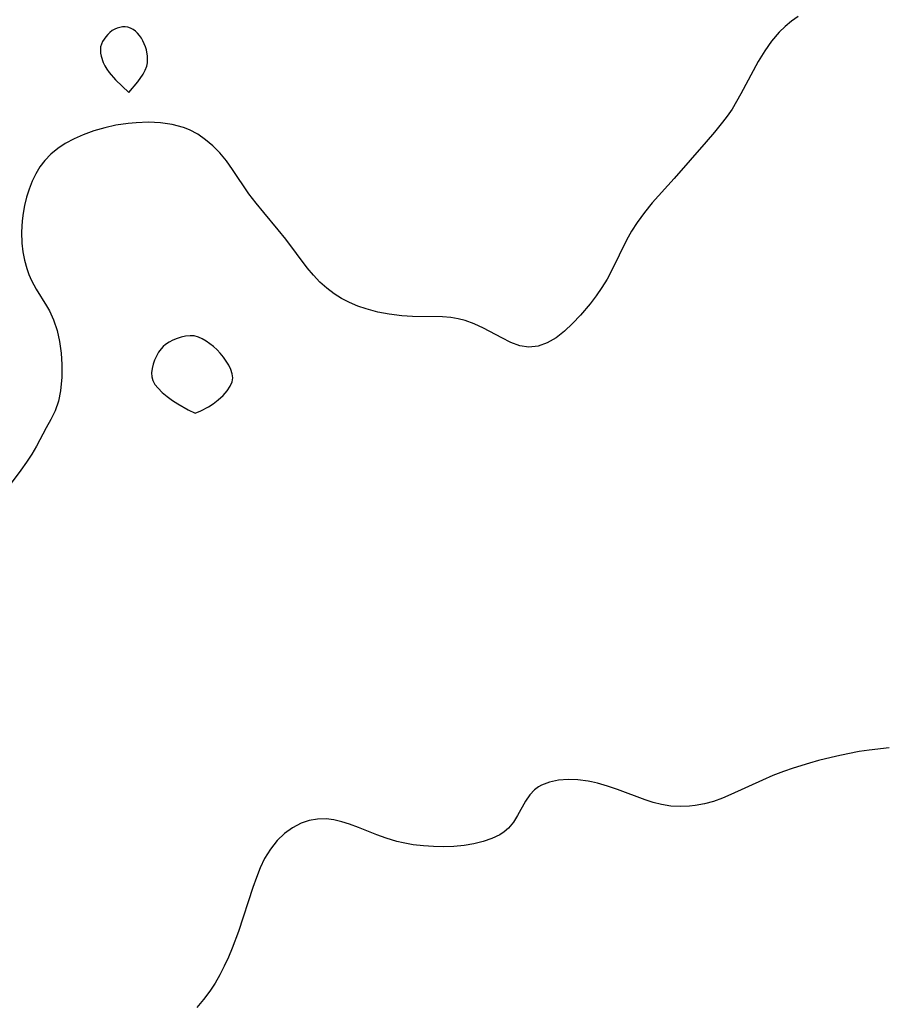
# Model space of a CAD drawing. Header units: metres. Extents: x 1073367 to 1082519, y 1569854 to 1574957.
# Tile 300 of 656: x 1077182 to 1077313, y 1572519 to 1572668. Entities that reach past the tile are written whole.
import ezdxf

# ---------------------------------------------------------------- set-up
doc = ezdxf.new("R2010")
doc.units = ezdxf.units.M
doc.layers.add('CGG_CurvaNivelLidar_v1', color=253, linetype='Continuous', lineweight=30)

msp = doc.modelspace()

# ---------------------------------------------------------------- linework, layer by layer
at = {"layer": 'CGG_CurvaNivelLidar_v1'}
for p, q in [((1077298.3877, 1572667.4355, 70), (1077297.42, 1572666.6398, 70)), ((1077299.4008, 1572668.1595, 70), (1077298.3877, 1572667.4355, 70)), ((1077195.6267, 1572665.7449, 70), (1077195.3025, 1572665.4385, 70)), ((1077195.9804, 1572666.0106, 70), (1077195.6267, 1572665.7449, 70)), ((1077196.3513, 1572666.2204, 70), (1077195.9804, 1572666.0106, 70)), ((1077196.742, 1572666.3839, 70), (1077196.3513, 1572666.2204, 70)), ((1077197.144, 1572666.5018, 70), (1077196.742, 1572666.3839, 70)), ((1077197.5497, 1572666.5712, 70), (1077197.144, 1572666.5018, 70)), ((1077197.9521, 1572666.5851, 70), (1077197.5497, 1572666.5712, 70)), ((1077198.3438, 1572666.5324, 70), (1077197.9521, 1572666.5851, 70)), ((1077198.7397, 1572666.3942, 70), (1077198.3438, 1572666.5324, 70)), ((1077199.1157, 1572666.1845, 70), (1077198.7397, 1572666.3942, 70)), ((1077199.4711, 1572665.9186, 70), (1077199.1157, 1572666.1845, 70)), ((1077199.8034, 1572665.6073, 70), (1077199.4711, 1572665.9186, 70)), ((1077296.5117, 1572665.7685, 70), (1077295.367, 1572664.4321, 70)), ((1077297.42, 1572666.6398, 70), (1077296.5117, 1572665.7685, 70)), ((1077194.5243, 1572664.3602, 70), (1077194.3501, 1572663.9643, 70)), ((1077194.7469, 1572664.7402, 70), (1077194.5243, 1572664.3602, 70)), ((1077195.0082, 1572665.1013, 70), (1077194.7469, 1572664.7402, 70)), ((1077195.3025, 1572665.4385, 70), (1077195.0082, 1572665.1013, 70)), ((1077200.1083, 1572665.2571, 70), (1077199.8034, 1572665.6073, 70)), ((1077200.379, 1572664.8751, 70), (1077200.1083, 1572665.2571, 70)), ((1077200.6182, 1572664.4662, 70), (1077200.379, 1572664.8751, 70)), ((1077200.9973, 1572663.5896, 70), (1077200.6182, 1572664.4662, 70)), ((1077295.367, 1572664.4321, 70), (1077294.3405, 1572662.9762, 70)), ((1077194.2379, 1572663.554, 70), (1077194.1994, 1572663.0925, 70)), ((1077194.1994, 1572663.0925, 70), (1077194.2342, 1572662.6203, 70)), ((1077194.3501, 1572663.9643, 70), (1077194.2379, 1572663.554, 70)), ((1077201.1332, 1572663.1152, 70), (1077200.9973, 1572663.5896, 70)), ((1077201.2907, 1572662.1435, 70), (1077201.1332, 1572663.1152, 70)), ((1077294.3405, 1572662.9762, 70), (1077293.3813, 1572661.3855, 70)), ((1077194.2342, 1572662.6203, 70), (1077194.3262, 1572662.1425, 70)), ((1077194.3262, 1572662.1425, 70), (1077194.6407, 1572661.1887, 70)), ((1077201.2896, 1572661.1741, 70), (1077201.3126, 1572661.6562, 70)), ((1077201.3126, 1572661.6562, 70), (1077201.2907, 1572662.1435, 70)), ((1077293.3813, 1572661.3855, 70), (1077290.7681, 1572656.4735, 70)), ((1077194.6407, 1572661.1887, 70), (1077194.8547, 1572660.7216, 70)), ((1077194.8547, 1572660.7216, 70), (1077195.1458, 1572660.2284, 70)), ((1077195.1458, 1572660.2284, 70), (1077195.5382, 1572659.6948, 70)), ((1077200.6257, 1572659.4726, 70), (1077200.9519, 1572660.0757, 70)), ((1077200.9519, 1572660.0757, 70), (1077201.1832, 1572660.6617, 70)), ((1077201.1832, 1572660.6617, 70), (1077201.2896, 1572661.1741, 70)), ((1077195.5382, 1572659.6948, 70), (1077196.495, 1572658.6187, 70)), ((1077196.495, 1572658.6187, 70), (1077197.4712, 1572657.6576, 70)), ((1077199.826, 1572658.3062, 70), (1077200.6257, 1572659.4726, 70)), ((1077197.4712, 1572657.6576, 70), (1077198.5, 1572656.705, 70)), ((1077198.5, 1572656.705, 70), (1077199.826, 1572658.3062, 70)), ((1077290.7681, 1572656.4735, 70), (1077290.1163, 1572655.32, 70)), ((1077289.423, 1572654.1936, 70), (1077288.7057, 1572653.1473, 70)), ((1077290.1163, 1572655.32, 70), (1077289.423, 1572654.1936, 70)), ((1077288.7057, 1572653.1473, 70), (1077287.9837, 1572652.1965, 70)), ((1077193.219, 1572650.9039, 70), (1077191.6179, 1572650.3313, 70)), ((1077194.8678, 1572651.3737, 70), (1077193.219, 1572650.9039, 70)), ((1077196.547, 1572651.7455, 70), (1077194.8678, 1572651.3737, 70)), ((1077198.3856, 1572652.0313, 70), (1077196.547, 1572651.7455, 70)), ((1077199.5977, 1572652.1432, 70), (1077198.3856, 1572652.0313, 70)), ((1077201.4411, 1572652.1965, 70), (1077199.5977, 1572652.1432, 70)), ((1077203.2574, 1572652.1053, 70), (1077201.4411, 1572652.1965, 70)), ((1077205.0244, 1572651.8537, 70), (1077203.2574, 1572652.1053, 70)), ((1077206.7165, 1572651.4105, 70), (1077205.0244, 1572651.8537, 70)), ((1077207.6248, 1572651.0592, 70), (1077206.7165, 1572651.4105, 70)), ((1077208.8863, 1572650.3969, 70), (1077207.6248, 1572651.0592, 70)), ((1077287.9837, 1572652.1965, 70), (1077286.7664, 1572650.7134, 70)), ((1077190.2203, 1572649.7117, 70), (1077188.896, 1572648.9909, 70)), ((1077191.6179, 1572650.3313, 70), (1077190.2203, 1572649.7117, 70)), ((1077210.0679, 1572649.5818, 70), (1077208.8863, 1572650.3969, 70)), ((1077211.172, 1572648.6401, 70), (1077210.0679, 1572649.5818, 70)), ((1077286.7664, 1572650.7134, 70), (1077285.5028, 1572649.2515, 70)), ((1077187.7728, 1572648.2407, 70), (1077186.7428, 1572647.3953, 70)), ((1077188.896, 1572648.9909, 70), (1077187.7728, 1572648.2407, 70)), ((1077212.1973, 1572647.5906, 70), (1077211.172, 1572648.6401, 70)), ((1077285.5028, 1572649.2515, 70), (1077280.7082, 1572643.7408, 70)), ((1077185.8256, 1572646.4476, 70), (1077185.0927, 1572645.4748, 70)), ((1077186.7428, 1572647.3953, 70), (1077185.8256, 1572646.4476, 70)), ((1077213.194, 1572646.3849, 70), (1077212.1973, 1572647.5906, 70)), ((1077185.0927, 1572645.4748, 70), (1077184.4624, 1572644.4234, 70)), ((1077214.1243, 1572645.108, 70), (1077213.194, 1572646.3849, 70)), ((1077216.5864, 1572641.4273, 70), (1077214.1243, 1572645.108, 70)), ((1077184.4624, 1572644.4234, 70), (1077183.9236, 1572643.3093, 70)), ((1077280.7082, 1572643.7408, 70), (1077277.4018, 1572640.0837, 70)), ((1077183.4604, 1572642.123, 70), (1077183.0767, 1572640.8985, 70)), ((1077183.9236, 1572643.3093, 70), (1077183.4604, 1572642.123, 70)), ((1077183.0767, 1572640.8985, 70), (1077182.7683, 1572639.647, 70)), ((1077217.6682, 1572639.9903, 70), (1077216.5864, 1572641.4273, 70)), ((1077182.7683, 1572639.647, 70), (1077182.5534, 1572638.5008, 70)), ((1077218.8158, 1572638.5968, 70), (1077217.6682, 1572639.9903, 70)), ((1077277.4018, 1572640.0837, 70), (1077276.202, 1572638.632, 70)), ((1077182.5534, 1572638.5008, 70), (1077182.3993, 1572637.3472, 70)), ((1077221.0187, 1572636.0183, 70), (1077218.8158, 1572638.5968, 70)), ((1077276.202, 1572638.632, 70), (1077275.0952, 1572637.1143, 70)), ((1077182.3993, 1572637.3472, 70), (1077182.2896, 1572635.659, 70)), ((1077275.0952, 1572637.1143, 70), (1077274.278, 1572635.809, 70)), ((1077182.2896, 1572635.659, 70), (1077182.3366, 1572633.9863, 70)), ((1077222.1384, 1572634.6058, 70), (1077221.0187, 1572636.0183, 70)), ((1077225.3897, 1572630.2649, 70), (1077222.1384, 1572634.6058, 70)), ((1077274.278, 1572635.809, 70), (1077273.5306, 1572634.4592, 70)), ((1077182.3366, 1572633.9863, 70), (1077182.4994, 1572632.685, 70)), ((1077273.5306, 1572634.4592, 70), (1077271.3092, 1572629.9206, 70)), ((1077182.4994, 1572632.685, 70), (1077182.7608, 1572631.412, 70)), ((1077182.7608, 1572631.412, 70), (1077183.1052, 1572630.1757, 70)), ((1077183.1052, 1572630.1757, 70), (1077183.4258, 1572629.2456, 70)), ((1077226.3144, 1572629.1661, 70), (1077225.3897, 1572630.2649, 70)), ((1077183.4258, 1572629.2456, 70), (1077183.8037, 1572628.3495, 70)), ((1077227.2903, 1572628.1317, 70), (1077226.3144, 1572629.1661, 70)), ((1077271.3092, 1572629.9206, 70), (1077270.5748, 1572628.5841, 70)), ((1077183.8037, 1572628.3495, 70), (1077184.4954, 1572627.0618, 70)), ((1077228.3261, 1572627.1799, 70), (1077227.2903, 1572628.1317, 70)), ((1077229.4333, 1572626.3326, 70), (1077228.3261, 1572627.1799, 70)), ((1077269.7792, 1572627.2855, 70), (1077268.9271, 1572626.0317, 70)), ((1077270.5748, 1572628.5841, 70), (1077269.7792, 1572627.2855, 70)), ((1077184.4954, 1572627.0618, 70), (1077186.0525, 1572624.5677, 70)), ((1077230.5525, 1572625.643, 70), (1077229.4333, 1572626.3326, 70)), ((1077268.9271, 1572626.0317, 70), (1077268.0207, 1572624.8324, 70)), ((1077186.0525, 1572624.5677, 70), (1077186.5035, 1572623.7746, 70)), ((1077231.752, 1572625.035, 70), (1077230.5525, 1572625.643, 70)), ((1077233.0007, 1572624.5108, 70), (1077231.752, 1572625.035, 70)), ((1077234.2886, 1572624.0664, 70), (1077233.0007, 1572624.5108, 70)), ((1077268.0207, 1572624.8324, 70), (1077266.5862, 1572623.1599, 70)), ((1077186.5035, 1572623.7746, 70), (1077187.132, 1572622.4432, 70)), ((1077236.0035, 1572623.6062, 70), (1077234.2886, 1572624.0664, 70)), ((1077237.7512, 1572623.2682, 70), (1077236.0035, 1572623.6062, 70)), ((1077239.6564, 1572623.0391, 70), (1077237.7512, 1572623.2682, 70)), ((1077241.263, 1572622.953, 70), (1077239.6564, 1572623.0391, 70)), ((1077245.7493, 1572622.8713, 70), (1077241.263, 1572622.953, 70)), ((1077247.0362, 1572622.7715, 70), (1077245.7493, 1572622.8713, 70)), ((1077248.1252, 1572622.6015, 70), (1077247.0362, 1572622.7715, 70)), ((1077266.5862, 1572623.1599, 70), (1077265.3879, 1572621.8901, 70)), ((1077187.132, 1572622.4432, 70), (1077187.6719, 1572620.8301, 70)), ((1077249.1746, 1572622.3298, 70), (1077248.1252, 1572622.6015, 70)), ((1077250.5396, 1572621.8315, 70), (1077249.1746, 1572622.3298, 70)), ((1077251.9642, 1572621.1701, 70), (1077250.5396, 1572621.8315, 70)), ((1077265.3879, 1572621.8901, 70), (1077264.159, 1572620.7297, 70)), ((1077187.6719, 1572620.8301, 70), (1077188.047, 1572619.1495, 70)), ((1077206.4, 1572619.8255, 70.5), (1077205.7563, 1572619.6161, 70.5)), ((1077207.0537, 1572619.9728, 70.5), (1077206.4, 1572619.8255, 70.5)), ((1077207.7077, 1572620.0398, 70.5), (1077207.0537, 1572619.9728, 70.5)), ((1077208.3528, 1572620.0009, 70.5), (1077207.7077, 1572620.0398, 70.5)), ((1077208.9662, 1572619.8398, 70.5), (1077208.3528, 1572620.0009, 70.5)), ((1077209.5635, 1572619.5774, 70.5), (1077208.9662, 1572619.8398, 70.5)), ((1077254.7029, 1572619.7175, 70), (1077251.9642, 1572621.1701, 70)), ((1077262.8848, 1572619.734, 70), (1077261.555, 1572618.9654, 70)), ((1077264.159, 1572620.7297, 70), (1077262.8848, 1572619.734, 70)), ((1077188.047, 1572619.1495, 70), (1077188.2843, 1572617.4307, 70)), ((1077203.6574, 1572618.4115, 70.5), (1077203.3477, 1572618.07, 70.5)), ((1077204.009, 1572618.7034, 70.5), (1077203.6574, 1572618.4115, 70.5)), ((1077204.5457, 1572619.0516, 70.5), (1077204.009, 1572618.7034, 70.5)), ((1077205.1338, 1572619.3561, 70.5), (1077204.5457, 1572619.0516, 70.5)), ((1077205.7563, 1572619.6161, 70.5), (1077205.1338, 1572619.3561, 70.5)), ((1077210.1454, 1572619.2383, 70.5), (1077209.5635, 1572619.5774, 70.5)), ((1077210.7109, 1572618.8406, 70.5), (1077210.1454, 1572619.2383, 70.5)), ((1077211.2574, 1572618.3969, 70.5), (1077210.7109, 1572618.8406, 70.5)), ((1077211.7801, 1572617.9153, 70.5), (1077211.2574, 1572618.3969, 70.5)), ((1077256.0824, 1572619.0415, 70), (1077254.7029, 1572619.7175, 70)), ((1077257.4462, 1572618.5381, 70), (1077256.0824, 1572619.0415, 70)), ((1077258.8059, 1572618.3167, 70), (1077257.4462, 1572618.5381, 70)), ((1077260.1877, 1572618.4723, 70), (1077258.8059, 1572618.3167, 70)), ((1077261.555, 1572618.9654, 70), (1077260.1877, 1572618.4723, 70)), ((1077188.2843, 1572617.4307, 70), (1077188.3999, 1572615.7004, 70)), ((1077202.6532, 1572616.9745, 70.5), (1077202.3732, 1572616.3658, 70.5)), ((1077202.9783, 1572617.5484, 70.5), (1077202.6532, 1572616.9745, 70.5)), ((1077203.3477, 1572618.07, 70.5), (1077202.9783, 1572617.5484, 70.5)), ((1077212.2717, 1572617.3999, 70.5), (1077211.7801, 1572617.9153, 70.5)), ((1077212.7506, 1572616.8179, 70.5), (1077212.2717, 1572617.3999, 70.5)), ((1077213.1805, 1572616.2103, 70.5), (1077212.7506, 1572616.8179, 70.5)), ((1077188.3999, 1572615.7004, 70), (1077188.3915, 1572613.7858, 70)), ((1077202.1449, 1572615.7369, 70.5), (1077201.9814, 1572615.1002, 70.5)), ((1077202.3732, 1572616.3658, 70.5), (1077202.1449, 1572615.7369, 70.5)), ((1077213.5541, 1572615.5866, 70.5), (1077213.1805, 1572616.2103, 70.5)), ((1077213.8568, 1572614.9541, 70.5), (1077213.5541, 1572615.5866, 70.5)), ((1077201.9814, 1572615.1002, 70.5), (1077201.9036, 1572614.4676, 70.5)), ((1077201.9036, 1572614.4676, 70.5), (1077201.9424, 1572613.8514, 70.5)), ((1077201.9424, 1572613.8514, 70.5), (1077202.1215, 1572613.2712, 70.5)), ((1077214.0647, 1572614.3192, 70.5), (1077213.8568, 1572614.9541, 70.5)), ((1077214.1426, 1572613.6875, 70.5), (1077214.0647, 1572614.3192, 70.5)), ((1077188.3915, 1572613.7858, 70), (1077188.1979, 1572611.7582, 70)), ((1077202.1215, 1572613.2712, 70.5), (1077202.425, 1572612.711, 70.5)), ((1077202.425, 1572612.711, 70.5), (1077202.8986, 1572612.1191, 70.5)), ((1077213.3088, 1572611.7315, 70.5), (1077213.7824, 1572612.4229, 70.5)), ((1077213.7824, 1572612.4229, 70.5), (1077214.0598, 1572613.0727, 70.5)), ((1077214.0598, 1572613.0727, 70.5), (1077214.1426, 1572613.6875, 70.5)), ((1077188.1979, 1572611.7582, 70), (1077187.875, 1572610.1846, 70)), ((1077202.8986, 1572612.1191, 70.5), (1077203.524, 1572611.5015, 70.5)), ((1077203.524, 1572611.5015, 70.5), (1077204.2564, 1572610.8844, 70.5)), ((1077204.2564, 1572610.8844, 70.5), (1077205.0515, 1572610.2934, 70.5)), ((1077211.9603, 1572610.3717, 70.5), (1077212.6859, 1572611.0355, 70.5)), ((1077212.6859, 1572611.0355, 70.5), (1077213.3088, 1572611.7315, 70.5)), ((1077187.875, 1572610.1846, 70), (1077187.3844, 1572608.7291, 70)), ((1077205.0515, 1572610.2934, 70.5), (1077205.8659, 1572609.7533, 70.5)), ((1077205.8659, 1572609.7533, 70.5), (1077207.4133, 1572608.8752, 70.5)), ((1077210.5095, 1572609.3416, 70.5), (1077211.1784, 1572609.7746, 70.5)), ((1077211.1784, 1572609.7746, 70.5), (1077211.9603, 1572610.3717, 70.5)), ((1077187.3844, 1572608.7291, 70), (1077186.7367, 1572607.428, 70)), ((1077207.4133, 1572608.8752, 70.5), (1077208.5, 1572608.3468, 70.5)), ((1077208.5, 1572608.3468, 70.5), (1077209.3155, 1572608.6974, 70.5)), ((1077209.3155, 1572608.6974, 70.5), (1077210.5095, 1572609.3416, 70.5)), ((1077186.7367, 1572607.428, 70), (1077186.0232, 1572606.1557, 70)), ((1077186.0232, 1572606.1557, 70), (1077184.5715, 1572603.39, 70)), ((1077183.8443, 1572602.1885, 70), (1077183.041, 1572600.982, 70)), ((1077184.5715, 1572603.39, 70), (1077183.8443, 1572602.1885, 70)), ((1077183.041, 1572600.982, 70), (1077182.1868, 1572599.7682, 70)), ((1077182.1868, 1572599.7682, 70), (1077180.445, 1572597.399, 70)), ((1077310.0832, 1572557.5973, 70.5), (1077308.5836, 1572557.3704, 70.5)), ((1077313.1059, 1572557.9375, 70.5), (1077310.0832, 1572557.5973, 70.5)), ((1077302.4554, 1572556.0229, 70.5), (1077301.0913, 1572555.6517, 70.5)), ((1077305.2064, 1572556.6898, 70.5), (1077302.4554, 1572556.0229, 70.5)), ((1077306.8902, 1572557.0536, 70.5), (1077305.2064, 1572556.6898, 70.5)), ((1077308.5836, 1572557.3704, 70.5), (1077306.8902, 1572557.0536, 70.5)), ((1077298.6136, 1572554.886, 70.5), (1077297.1863, 1572554.3849, 70.5)), ((1077301.0913, 1572555.6517, 70.5), (1077298.6136, 1572554.886, 70.5)), ((1077263.2487, 1572553.0521, 70.5), (1077261.8982, 1572552.7737, 70.5)), ((1077264.6928, 1572553.1621, 70.5), (1077263.2487, 1572553.0521, 70.5)), ((1077266.1988, 1572553.1175, 70.5), (1077264.6928, 1572553.1621, 70.5)), ((1077267.7397, 1572552.922, 70.5), (1077266.1988, 1572553.1175, 70.5)), ((1077293.992, 1572553.0872, 70.5), (1077289.238, 1572550.8856, 70.5)), ((1077295.5757, 1572553.7581, 70.5), (1077293.992, 1572553.0872, 70.5)), ((1077297.1863, 1572554.3849, 70.5), (1077295.5757, 1572553.7581, 70.5)), ((1077259.6355, 1572551.601, 70.5), (1077258.9331, 1572550.8672, 70.5)), ((1077260.2677, 1572552.0695, 70.5), (1077259.6355, 1572551.601, 70.5)), ((1077260.679, 1572552.3017, 70.5), (1077260.2677, 1572552.0695, 70.5)), ((1077261.8982, 1572552.7737, 70.5), (1077260.679, 1572552.3017, 70.5)), ((1077268.243, 1572552.8255, 70.5), (1077267.7397, 1572552.922, 70.5)), ((1077269.1585, 1572552.6097, 70.5), (1077268.243, 1572552.8255, 70.5)), ((1077270.6543, 1572552.168, 70.5), (1077269.1585, 1572552.6097, 70.5)), ((1077272.1491, 1572551.6506, 70.5), (1077270.6543, 1572552.168, 70.5)), ((1077276.3313, 1572550.0823, 70.5), (1077272.1491, 1572551.6506, 70.5)), ((1077258.9331, 1572550.8672, 70.5), (1077258.2602, 1572549.8893, 70.5)), ((1077277.5423, 1572549.6877, 70.5), (1077276.3313, 1572550.0823, 70.5)), ((1077287.9715, 1572550.338, 70.5), (1077286.6252, 1572549.8584, 70.5)), ((1077289.238, 1572550.8856, 70.5), (1077287.9715, 1572550.338, 70.5)), ((1077258.2602, 1572549.8893, 70.5), (1077257.0969, 1572547.7625, 70.5)), ((1077278.7639, 1572549.3786, 70.5), (1077277.5423, 1572549.6877, 70.5)), ((1077280.1687, 1572549.1665, 70.5), (1077278.7639, 1572549.3786, 70.5)), ((1077281.5878, 1572549.0933, 70.5), (1077280.1687, 1572549.1665, 70.5)), ((1077283.0103, 1572549.1452, 70.5), (1077281.5878, 1572549.0933, 70.5)), ((1077283.8679, 1572549.2354, 70.5), (1077283.0103, 1572549.1452, 70.5)), ((1077285.2552, 1572549.4869, 70.5), (1077283.8679, 1572549.2354, 70.5)), ((1077286.6252, 1572549.8584, 70.5), (1077285.2552, 1572549.4869, 70.5)), ((1077226.9516, 1572547.1967, 70.5), (1077225.6783, 1572546.9763, 70.5)), ((1077228.2522, 1572547.2183, 70.5), (1077226.9516, 1572547.1967, 70.5)), ((1077229.4088, 1572547.0676, 70.5), (1077228.2522, 1572547.2183, 70.5)), ((1077230.5743, 1572546.789, 70.5), (1077229.4088, 1572547.0676, 70.5)), ((1077257.0969, 1572547.7625, 70.5), (1077256.4632, 1572546.7351, 70.5)), ((1077223.1519, 1572545.8907, 70.5), (1077221.9457, 1572545.0164, 70.5)), ((1077224.4515, 1572546.5668, 70.5), (1077223.1519, 1572545.8907, 70.5)), ((1077225.6783, 1572546.9763, 70.5), (1077224.4515, 1572546.5668, 70.5)), ((1077231.7504, 1572546.4191, 70.5), (1077230.5743, 1572546.789, 70.5)), ((1077233.1112, 1572545.9243, 70.5), (1077231.7504, 1572546.4191, 70.5)), ((1077235.881, 1572544.8492, 70.5), (1077233.1112, 1572545.9243, 70.5)), ((1077255.6967, 1572545.8138, 70.5), (1077255.089, 1572545.2937, 70.5)), ((1077256.4632, 1572546.7351, 70.5), (1077255.6967, 1572545.8138, 70.5)), ((1077221.9457, 1572545.0164, 70.5), (1077220.8467, 1572543.9705, 70.5)), ((1077237.2918, 1572544.3364, 70.5), (1077235.881, 1572544.8492, 70.5)), ((1077238.8781, 1572543.8452, 70.5), (1077237.2918, 1572544.3364, 70.5)), ((1077253.2193, 1572544.2669, 70.5), (1077251.9119, 1572543.8173, 70.5)), ((1077254.4024, 1572544.8418, 70.5), (1077253.2193, 1572544.2669, 70.5)), ((1077255.089, 1572545.2937, 70.5), (1077254.4024, 1572544.8418, 70.5)), ((1077219.8212, 1572542.6888, 70.5), (1077218.9609, 1572541.2455, 70.5)), ((1077220.8467, 1572543.9705, 70.5), (1077219.8212, 1572542.6888, 70.5)), ((1077239.8591, 1572543.6068, 70.5), (1077238.8781, 1572543.8452, 70.5)), ((1077241.3741, 1572543.3303, 70.5), (1077239.8591, 1572543.6068, 70.5)), ((1077242.9031, 1572543.1466, 70.5), (1077241.3741, 1572543.3303, 70.5)), ((1077244.4354, 1572543.0464, 70.5), (1077242.9031, 1572543.1466, 70.5)), ((1077245.9601, 1572543.0247, 70.5), (1077244.4354, 1572543.0464, 70.5)), ((1077247.4657, 1572543.0814, 70.5), (1077245.9601, 1572543.0247, 70.5)), ((1077249.0361, 1572543.2333, 70.5), (1077247.4657, 1572543.0814, 70.5)), ((1077250.5095, 1572543.4762, 70.5), (1077249.0361, 1572543.2333, 70.5)), ((1077251.9119, 1572543.8173, 70.5), (1077250.5095, 1572543.4762, 70.5)), ((1077218.9609, 1572541.2455, 70.5), (1077218.3099, 1572539.864, 70.5)), ((1077218.3099, 1572539.864, 70.5), (1077217.7313, 1572538.4109, 70.5)), ((1077217.7313, 1572538.4109, 70.5), (1077217.2, 1572536.9078, 70.5)), ((1077217.2, 1572536.9078, 70.5), (1077215.0112, 1572530.2848, 70.5)), ((1077215.0112, 1572530.2848, 70.5), (1077214.0733, 1572527.7594, 70.5)), ((1077214.0733, 1572527.7594, 70.5), (1077213.4943, 1572526.383, 70.5)), ((1077213.4943, 1572526.383, 70.5), (1077212.8708, 1572525.0377, 70.5)), ((1077212.8708, 1572525.0377, 70.5), (1077212.202, 1572523.729, 70.5)), ((1077212.202, 1572523.729, 70.5), (1077211.488, 1572522.4715, 70.5)), ((1077211.488, 1572522.4715, 70.5), (1077210.7162, 1572521.2695, 70.5)), ((1077210.7162, 1572521.2695, 70.5), (1077209.7626, 1572519.9974, 70.5)), ((1077209.7626, 1572519.9974, 70.5), (1077208.7127, 1572518.8318, 70.5))]:
    msp.add_line(p, q, dxfattribs=at)

doc.saveas('drawing.dxf')
